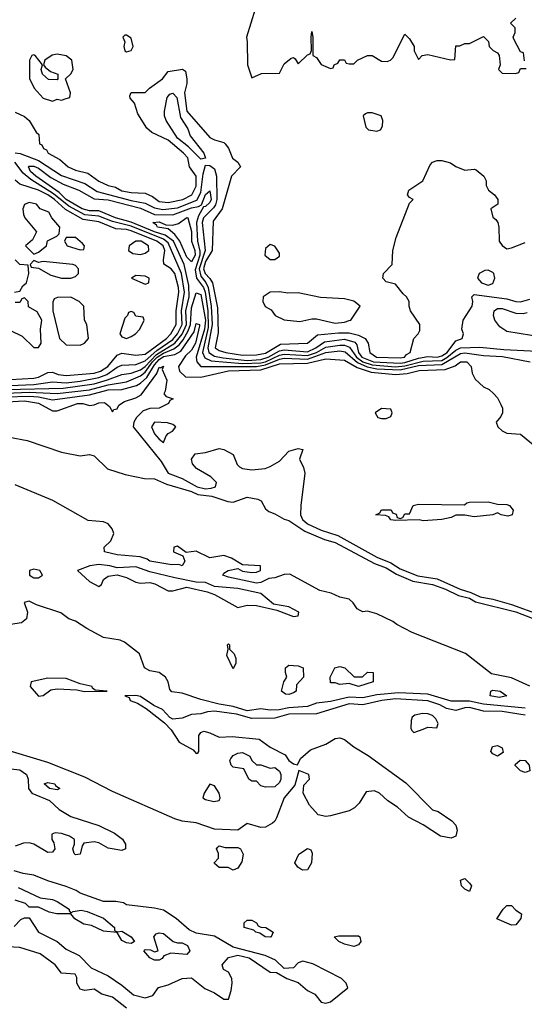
# Model space of a CAD drawing. Header units: inches. Extents: x 2348341 to 2479810, y 460419 to 613669.
# Tile 495 of 656: x 2415689 to 2417866, y 552179 to 556425. Entities that reach past the tile are written whole.
import ezdxf

# ---------------------------------------------------------------- set-up
doc = ezdxf.new("R2010")
doc.units = ezdxf.units.IN
doc.header["$MEASUREMENT"] = 0
doc.layers.add('C4515', color=7, linetype='Continuous')

msp = doc.modelspace()

# ---------------------------------------------------------------- linework, layer by layer
at = {"layer": 'C4515', "color": 2}
for points, elevation in [([(2416704.9, 556470), (2416666.8, 556350), (2416671, 556330), (2416671.3, 556230), (2416690, 556174), (2416732.7, 556192.7), (2416810, 556194), (2416830, 556234), (2416860.4, 556259.6), (2416870, 556262), (2416876.9, 556256.9), (2416890, 556234), (2416930, 556274), (2416942, 556278), (2416947.3, 556292.7), (2416946, 556350), (2416950, 556374), (2416954, 556350), (2416954, 556270), (2416970, 556262), (2416990, 556232), (2417030, 556214), (2417042, 556218), (2417046, 556230), (2417062, 556238), (2417070, 556252), (2417090, 556252), (2417098, 556238), (2417110, 556234), (2417130, 556234), (2417146, 556250), (2417190, 556271.3), (2417210, 556271.3), (2417250, 556246), (2417274.6, 556245.4), (2417289.1, 556250.9), (2417299.3, 556260.7), (2417350, 556362), (2417370, 556342), (2417390.8, 556310), (2417391.3, 556290), (2417410, 556254), (2417426, 556270), (2417450, 556274.8), (2417548, 556252), (2417566, 556254), (2417570, 556312), (2417587.3, 556312.7), (2417610, 556322), (2417630, 556322), (2417690, 556352), (2417711.6, 556331.6), (2417714, 556310), (2417731.6, 556291.6), (2417750, 556282), (2417758, 556270), (2417762, 556230), (2417754, 556210), (2417770, 556194), (2417827.3, 556192.7), (2417842, 556198), (2417850, 556214), (2417874, 556214)], 46), ([(2417867.3, 556247.3), (2417862, 556282), (2417850, 556286), (2417820.4, 556340.4), (2417818, 556350), (2417826, 556370), (2417826, 556390), (2417806, 556410), (2417828.9, 556431.1)], 46), ([(2415670, 556026.4), (2415710, 556007.7), (2415730, 555990.8), (2415760.7, 555940.7), (2415772, 555930), (2415774, 555890), (2415784.7, 555884.7), (2415792, 555870), (2415804, 555864), (2415811.3, 555850), (2415862.4, 555822.4), (2415898.8, 555790), (2415930, 555775.5), (2415983.4, 555763.4), (2416030, 555728.4), (2416071.3, 555710), (2416102.3, 555702.3), (2416130, 555687.1), (2416170, 555679.5), (2416230, 555677.1), (2416262.2, 555662.2), (2416290, 555641.5), (2416330, 555636.1), (2416392.3, 555650), (2416431.1, 555670), (2416450, 555706.8), (2416449.7, 555749.7), (2416421.2, 555790), (2416415.1, 555830), (2416395.4, 555850), (2416330, 555906), (2416258.6, 555938.6), (2416237.5, 555957.5), (2416198.6, 556018.6), (2416184.7, 556064.7), (2416166.3, 556086.3), (2416164, 556096), (2416170, 556110.8), (2416230, 556111), (2416249, 556130), (2416305.2, 556170), (2416330, 556201), (2416391.1, 556211.1), (2416403.6, 556203.6), (2416410.6, 556170), (2416410.6, 556150), (2416400.2, 556110), (2416410.3, 556030), (2416510, 555917.3), (2416530, 555906.8), (2416570, 555896), (2416576, 555890), (2416590, 555871.3), (2416607.6, 555827.6), (2416630.7, 555810), (2416641, 555790), (2416603, 555750), (2416562, 555610), (2416523.8, 555556.2), (2416519.2, 555430), (2416490, 555381.8), (2416481.4, 555350), (2416488.9, 555330), (2416509.6, 555309.6), (2416520.5, 555290), (2416542, 555182), (2416544.8, 555075.2), (2416532.4, 555010), (2416550, 554998.3), (2416578, 554990), (2416650, 554978.2), (2416710, 554979.7), (2416750, 554986.9), (2416814.4, 555025.6), (2416930, 555030.5), (2416974, 555066), (2417064.6, 555075.4), (2417110, 555075.2), (2417150, 555064.7), (2417179.5, 555050), (2417191.8, 555030), (2417199.3, 554990), (2417227.7, 554970), (2417330, 554967.4), (2417349, 554970), (2417358.3, 554981.7), (2417373.2, 554990), (2417388.7, 555050), (2417408, 555070), (2417414.6, 555085.4), (2417415.3, 555110), (2417375.3, 555170), (2417368.7, 555190), (2417368.7, 555210), (2417358, 555230), (2417342.7, 555242.7), (2417310, 555284), (2417270, 555295.3), (2417255.3, 555310), (2417258, 555330), (2417295.3, 555370), (2417299, 555430), (2417313.6, 555486.4), (2417370, 555634), (2417386, 555650), (2417370, 555658), (2417362, 555670), (2417368, 555690), (2417428.7, 555730), (2417460.2, 555799.8), (2417470, 555811.3), (2417490, 555818), (2417510, 555818), (2417547.1, 555807.1), (2417570, 555791.3), (2417610, 555776), (2417650, 555781), (2417658, 555778), (2417691.3, 555750), (2417702, 555730), (2417702, 555710), (2417712, 555690), (2417738, 555670), (2417751.3, 555650), (2417752, 555630), (2417722, 555610), (2417730, 555574), (2417743.6, 555563.6), (2417751.3, 555550), (2417756, 555530), (2417757.3, 555470), (2417770, 555451), (2417790, 555437.3), (2417810, 555440.7), (2417870, 555464.4)], 42), ([(2415670, 555850.6), (2415691.5, 555848.5), (2415770, 555818), (2415870, 555753.2), (2415970, 555718.9), (2416023.9, 555683.9), (2416170, 555645), (2416230, 555634.3), (2416270, 555613.4), (2416305.9, 555605.9), (2416370, 555613.9), (2416453.2, 555646.8), (2416470, 555679.3), (2416480, 555760), (2416490, 555798), (2416510, 555795.8), (2416530, 555782.4), (2416538.5, 555750), (2416539.8, 555650), (2416533.8, 555626.2), (2416525.8, 555614.2), (2416481.6, 555570), (2416476.8, 555550), (2416489, 555430), (2416463.2, 555350), (2416470, 555319.7), (2416492.4, 555292.4), (2416502.3, 555270), (2416515.5, 555190), (2416519.9, 555110), (2416501.2, 555010), (2416505, 554990), (2416530, 554973.6), (2416566.4, 554966.4), (2416670, 554955.6), (2416730, 554959.9), (2416761.5, 554970), (2416810, 554996.9), (2416830, 555001.1), (2416930, 554993.3), (2416966.8, 555010), (2417003.9, 555036.1), (2417090, 555046.9), (2417134.2, 555034.2), (2417143.4, 555023.4), (2417151, 554990), (2417165.5, 554970), (2417215.5, 554950), (2417330, 554944.5), (2417350, 554946.7), (2417410, 554966.2), (2417450, 554972.5), (2417490, 554969.7), (2417510, 554975), (2417533.2, 554990), (2417570, 555040.4), (2417598, 555050), (2417604, 555070), (2417596, 555090), (2417602, 555130), (2417640.7, 555190), (2417643.6, 555210), (2417639.3, 555230), (2417650, 555240.7), (2417790, 555222), (2417830, 555210.2), (2417850, 555209), (2417890, 555219.7)], 38), ([(2415648.3, 554848.3), (2415750, 554851.9), (2415830, 554863), (2415890, 554859.5), (2415950, 554866.1), (2416030, 554882.3), (2416064.8, 554895.2), (2416110, 554927.2), (2416130, 554935.6), (2416190, 554938.4), (2416230, 554954), (2416281, 554999), (2416350, 555046.4), (2416370, 555071.1), (2416389.9, 555110), (2416386.8, 555170), (2416399.9, 555250), (2416387.6, 555330), (2416330, 555463.1), (2416310, 555478.7), (2416170, 555535.2), (2416090, 555555.5), (2416030, 555577.8), (2415970, 555583.9), (2415901.3, 555621.3), (2415834.6, 555674.6), (2415736.5, 555736.5), (2415703.5, 555763.5), (2415668, 555810)], 38), ([(2415630, 554830.5), (2415876.7, 554836.7), (2416010, 554855), (2416068.5, 554871.5), (2416130, 554895.6), (2416170, 554900.6), (2416210, 554915.5), (2416230, 554929.5), (2416278.6, 554981.4), (2416358.9, 555030), (2416390.5, 555069.5), (2416408.1, 555110), (2416405.7, 555170), (2416420.4, 555230), (2416418.5, 555278.5), (2416398.5, 555370), (2416353, 555470), (2416316.3, 555496.3), (2416269.9, 555509.9), (2416170, 555552.2), (2416102.6, 555570), (2416030, 555600.2), (2415990, 555600.8), (2415958.7, 555610), (2415890, 555649.9), (2415859.7, 555679.7), (2415758.5, 555750), (2415736, 555770), (2415727.1, 555790), (2415730, 555793.4), (2415750, 555792.8), (2415770, 555784.7), (2415823.9, 555743.9), (2415876.3, 555716.3), (2415943.8, 555690), (2416010, 555652.2), (2416070, 555647.7), (2416210, 555612.7), (2416270, 555585.1), (2416350, 555583.8), (2416430, 555613.7), (2416459.9, 555620.1), (2416473.6, 555626.4), (2416490, 555670.7), (2416510, 555686.8), (2416515, 555650), (2416510, 555636.9), (2416490, 555619.8), (2416481.6, 555618.4), (2416460.8, 555579.2), (2416451.8, 555550), (2416455.9, 555470), (2416466.6, 555426.6), (2416465.6, 555410), (2416446.1, 555346.1), (2416451.3, 555310), (2416481.3, 555270), (2416489, 555250), (2416501.3, 555170), (2416502.6, 555097.4), (2416478, 554990), (2416487.4, 554967.4), (2416514.5, 554954.5), (2416650, 554942.3), (2416730, 554945.2), (2416750, 554950.1), (2416810, 554978.8), (2416830, 554982.4), (2416930, 554976.9), (2416969.8, 554990), (2417010, 555012.5), (2417070, 555021.3), (2417090, 555021.4), (2417112.4, 555012.4), (2417141.4, 554970), (2417170, 554949.7), (2417210, 554936.7), (2417310, 554928.7), (2417350, 554931.9), (2417430, 554952.2), (2417510, 554956), (2417532.2, 554967.8), (2417570, 555000.4), (2417590.4, 555009.6), (2417673.5, 555013.5), (2417777.3, 555002.7), (2417950, 554994.4)], 34), ([(2415650, 554873.2), (2415750, 554879.3), (2415770, 554883.8), (2415810, 554903.6), (2415830, 554904.6), (2415855.1, 554895.1), (2415890, 554890.3), (2416010, 554901.5), (2416038, 554910), (2416068.6, 554930), (2416110, 554979), (2416130, 554986.9), (2416190, 554978.5), (2416230, 554983.2), (2416322.4, 555050), (2416340.7, 555070), (2416363.5, 555110), (2416364, 555170), (2416375.4, 555250), (2416374.2, 555270), (2416358.5, 555330), (2416342.9, 555350), (2416311.5, 555371.5), (2416309.4, 555390), (2416315.2, 555430), (2416308.6, 555450), (2416280.5, 555470), (2416170, 555514.9), (2416150, 555520.8), (2416103.6, 555523.6), (2416030, 555553.4), (2415963.4, 555563.4), (2415886.8, 555606.8), (2415839.1, 555650), (2415810, 555669.8), (2415770, 555690.6), (2415690, 555716.2), (2415670, 555733.6)], 42), ([(2415666, 555250), (2415690, 555254), (2415703.1, 555276.9), (2415718, 555290), (2415728, 555330), (2415726, 555366), (2415690, 555368.7), (2415670, 555389)], 46), ([(2415630, 554815.1), (2415730, 554818.2), (2415850, 554813.3), (2415990, 554829.6), (2416070, 554850.6), (2416150, 554864), (2416210, 554888.7), (2416230, 554904.4), (2416262.4, 554950), (2416282.4, 554970), (2416310, 554987.4), (2416354.3, 555005.7), (2416377, 555023), (2416394.9, 555045.1), (2416416.4, 555083.6), (2416425.6, 555110), (2416430, 555182.8), (2416450, 555247.7), (2416470, 555239.5), (2416490.4, 555130), (2416485.9, 555090), (2416450.2, 554970), (2416452.9, 554950), (2416470.2, 554930.2), (2416710, 554930.1), (2416750, 554936.5), (2416810, 554961.8), (2416830, 554965), (2416930, 554961.5), (2417010, 554990.1), (2417070, 554996.6), (2417093.2, 554993.2), (2417146.3, 554946.3), (2417188.4, 554928.4), (2417230, 554919.7), (2417330, 554915.4), (2417410, 554933.2), (2417510, 554938.8), (2417590, 554986.1), (2417610, 554988.7), (2417690, 554976.9), (2417772.2, 554972.2), (2417890.8, 554950)], 30), ([(2415650, 555084.7), (2415699.8, 555059.8), (2415750, 555012), (2415770, 555012), (2415782, 555030), (2415779, 555090), (2415784, 555130), (2415764.7, 555164.7), (2415727.3, 555187.3), (2415726, 555210), (2415710, 555226), (2415698, 555222), (2415690, 555206), (2415670, 555206)], 46), ([(2417950, 555055.1), (2417790, 555080.9), (2417760.2, 555100.2), (2417739.2, 555130), (2417732.6, 555150), (2417736.2, 555170), (2417750, 555179.5), (2417770, 555180.2), (2417830, 555160.2), (2417861.3, 555158.7), (2417877.8, 555162.2)], 34), ([(2415630, 554798.1), (2415730, 554801.6), (2415770, 554798.4), (2415830, 554785.6), (2415990, 554807.2), (2416070, 554828.6), (2416130, 554830.9), (2416192.5, 554847.5), (2416210, 554857.1), (2416237.8, 554882.2), (2416270, 554936.6), (2416290, 554959.9), (2416310, 554972.3), (2416358, 554982), (2416384.5, 554995.5), (2416441, 555079), (2416450, 555114.4), (2416454.2, 555114.2), (2416464.7, 555110), (2416464.7, 555104.7), (2416447.1, 555030), (2416430, 555000.4), (2416404.5, 554975.5), (2416374, 554930), (2416378.8, 554910), (2416404.7, 554884.7), (2416470, 554884), (2416590, 554910.6), (2416730, 554915.7), (2416810, 554941.5), (2416930, 554943.3), (2417010, 554962.9), (2417090, 554956.9), (2417144.6, 554924.6), (2417205.2, 554905.2), (2417310, 554895.1), (2417360.8, 554899.2), (2417412, 554912), (2417524.1, 554915.9), (2417567.6, 554932.4), (2417590, 554950.2), (2417618, 554950), (2417636.3, 554930), (2417641.4, 554901.4), (2417654.4, 554874.4), (2417690, 554842), (2417714, 554830), (2417732.7, 554812.7), (2417750, 554794), (2417765.4, 554765.4), (2417772, 554750), (2417772, 554730), (2417765.4, 554714.6), (2417744.7, 554690), (2417752, 554670), (2417770, 554652), (2417790, 554642), (2417850, 554638), (2417930, 554572)], 26), ([(2415531.4, 554771.4), (2415710, 554780.9), (2415770, 554771.8), (2415830, 554738.7), (2415850, 554738.7), (2415938, 554770), (2415962, 554770), (2415990, 554762), (2416010, 554764), (2416030, 554773), (2416054.8, 554774.8), (2416076.9, 554756.9), (2416090, 554734), (2416095.3, 554744.7), (2416110, 554746.8), (2416117.2, 554762.8), (2416141.6, 554778.4), (2416190, 554794), (2416212.9, 554807.1), (2416280.8, 554899.2), (2416290, 554926), (2416296.4, 554923.6), (2416310, 554931), (2416303.6, 554916.4), (2416323.2, 554870), (2416317, 554823), (2416311, 554811), (2416320.7, 554800.7), (2416351, 554790), (2416337.3, 554782.7), (2416330.7, 554770), (2416291.3, 554750), (2416250, 554748.3), (2416221.2, 554738.8), (2416192.9, 554710), (2416182, 554690), (2416178.8, 554670), (2416299.6, 554519.6), (2416330, 554468.9), (2416390, 554446.9), (2416454.4, 554410), (2416490, 554401.7), (2416515.3, 554404.7), (2416533.2, 554410), (2416537.6, 554430), (2416514.3, 554454.3), (2416451.2, 554490), (2416434, 554510), (2416429.7, 554530), (2416446.7, 554553.3), (2416490, 554558), (2416550, 554576.5), (2416570, 554571.8), (2416610.3, 554550.3), (2416627.4, 554507.4), (2416637.6, 554497.6), (2416650.4, 554490.4), (2416690, 554483.7), (2416748, 554490), (2416770, 554498), (2416810, 554521), (2416850, 554564.7), (2416890, 554576), (2416910, 554572), (2416895.5, 554530), (2416913.6, 554493.6), (2416919.6, 554470), (2416901.5, 554330), (2416900.7, 554290), (2416909.5, 554269.5), (2416930, 554251.4), (2416990, 554224.3), (2417060.9, 554200.9), (2417230, 554106.8), (2417290, 554082.8), (2417330, 554057.4), (2417406.3, 554026.3), (2417490, 554014), (2417588.7, 553968.7), (2417635.3, 553955.3), (2417676, 553936), (2417730, 553926.3), (2417810, 553903.5), (2417930, 553859.5)], 22), ([(2415645.1, 554625.1), (2415721, 554610), (2415870, 554559.5), (2415950, 554543.8), (2415990, 554550.3), (2416010, 554544.9), (2416068.5, 554488.5), (2416143.6, 554463.6), (2416227, 554447), (2416270, 554445.5), (2416321.8, 554421.8), (2416430, 554390.2), (2416457.6, 554377.6), (2416518, 554370), (2416587.4, 554347.4), (2416610, 554344.4), (2416670, 554366.8), (2416716.8, 554356.8), (2416731.3, 554350), (2416750, 554316), (2416764.1, 554304.1), (2416790, 554294.8), (2416830, 554270.6), (2416850, 554265.5), (2416919.2, 554219.2), (2417003.6, 554183.6), (2417050.4, 554170), (2417220.3, 554080.3), (2417270, 554061.8), (2417314.2, 554034.2), (2417384.4, 554004.4), (2417470.6, 553990), (2417526, 553970), (2417582.7, 553942.7), (2417630, 553930.1), (2417655.1, 553915.1), (2417830, 553871.4), (2417970, 553817.3)], 18), ([(2417890, 553551.8), (2417810, 553587.6), (2417724.8, 553604.8), (2417612.1, 553692.1), (2417382.8, 553782.8), (2417316.6, 553816.6), (2417299, 553830), (2417230, 553862.6), (2417190, 553874.7), (2417170, 553872), (2417157.2, 553877.2), (2417144.7, 553884.7), (2417127.3, 553910), (2417110, 553925.6), (2417070, 553935.6), (2417032.5, 553952.5), (2416983.3, 553963.3), (2416853.9, 554033.9), (2416830, 554033.3), (2416790, 554017.6), (2416764.4, 554015.6), (2416730, 553998), (2416710, 553994.7), (2416590, 554020.7), (2416566, 554030), (2416570, 554038), (2416588, 554050), (2416630, 554058), (2416650, 554046.8), (2416690, 554041), (2416710, 554042.8), (2416728, 554050), (2416728, 554070), (2416650, 554074), (2416603.3, 554103.3), (2416570, 554114), (2416510, 554104.5), (2416450, 554133.2), (2416407.3, 554127.3), (2416370, 554155.3), (2416354, 554150), (2416352, 554130), (2416392.7, 554112.7), (2416402, 554090), (2416390.4, 554069.6), (2416375.3, 554075.3), (2416346, 554074), (2416250, 554089.8), (2416238.4, 554098.4), (2416208.4, 554108.4), (2416110, 554118), (2416055.3, 554130), (2416054, 554150), (2416081.5, 554178.5), (2416095.6, 554210), (2416088, 554230), (2416071, 554251), (2416050, 554259.7), (2415984.9, 554264.9), (2415832, 554352), (2415670, 554419.5)], 18), ([(2417870, 553456.8), (2417690, 553472.9), (2417630, 553486.6), (2417550, 553486.2), (2417450, 553516), (2417322.8, 553522.8), (2417230, 553514.3), (2417170, 553500.6), (2417110, 553503.7), (2417030, 553485), (2416970, 553477.2), (2416930, 553463.7), (2416850, 553457.3), (2416809, 553449), (2416770, 553447.4), (2416730, 553452.7), (2416670, 553445.2), (2416610, 553464.1), (2416550, 553473.3), (2416470, 553493.7), (2416390, 553520.5), (2416346, 553526), (2416337.2, 553537.2), (2416329.6, 553570), (2416318.7, 553590), (2416290, 553609.6), (2416250, 553617.2), (2416228, 553630), (2416206, 553690), (2416140.8, 553740.8), (2416122, 553750), (2416050, 553761.3), (2415979.1, 553799.1), (2415930, 553831.8), (2415901.6, 553841.6), (2415866.8, 553866.8), (2415761.2, 553901.2), (2415730, 553917.2), (2415708, 553912), (2415723, 553870), (2415718.3, 553841.7), (2415696.3, 553823.7), (2415650, 553816.4)], 22), ([(2417870, 553426.2), (2417770, 553442), (2417690, 553443.5), (2417630, 553458.6), (2417610, 553457.7), (2417570, 553446), (2417530, 553454.8), (2417501.6, 553470), (2417450, 553487.9), (2417310, 553496.3), (2417251.3, 553490), (2417170, 553470.6), (2417110, 553475), (2416970, 553432.1), (2416850, 553430.5), (2416790, 553413.5), (2416690, 553412.4), (2416624, 553430), (2416530, 553443.5), (2416499.2, 553440.8), (2416470, 553431.8), (2416430, 553429.3), (2416390, 553413.6), (2416350, 553409), (2416336.6, 553416.6), (2416305.2, 553450), (2416267.2, 553467.2), (2416210, 553506), (2416190, 553511.6), (2416142, 553510), (2416162, 553502), (2416166, 553490), (2416197.3, 553477.3), (2416234.6, 553454.6), (2416313.7, 553393.7), (2416342.4, 553362.4), (2416377.3, 553310), (2416436.7, 553276.7), (2416450, 553260.7), (2416458, 553262), (2416461.2, 553270), (2416461.3, 553338.7), (2416470, 553352), (2416482.7, 553357.3), (2416510, 553350.5), (2416550, 553330.6), (2416605.4, 553334.6), (2416722.4, 553322.4), (2416770, 553288), (2416834.6, 553254.6), (2416850, 553231), (2416870, 553216), (2416888, 553212), (2416900.5, 553239.5), (2416943.8, 553276.2), (2417010, 553301.3), (2417050, 553324.9), (2417070, 553328.5), (2417090, 553321.3), (2417130.6, 553290), (2417192.7, 553252.7), (2417354.6, 553134.6), (2417470, 553018), (2417494, 553010), (2417553, 552970), (2417571.2, 552951.2), (2417576.4, 552930), (2417570, 552904), (2417550, 552896), (2417504.1, 552904.1), (2417430, 552953.2), (2417365.8, 552985.8), (2417319, 553030), (2417276.9, 553056.9), (2417241.2, 553090), (2417219.1, 553099.1), (2417183.9, 553096.1), (2417153.3, 553046.7), (2417133.1, 553026.9), (2417110, 553013.3), (2417030, 552991.6), (2417009.2, 552989.2), (2416977, 552997), (2416938.7, 553038.7), (2416912.3, 553090), (2416915.5, 553124.5), (2416939.3, 553150), (2416936, 553170), (2416892.7, 553187.3), (2416876.4, 553123.6), (2416830, 553069.4), (2416796.7, 552983.3), (2416790.3, 552969.7), (2416779.5, 552960.5), (2416750, 552942.9), (2416730, 552941.6), (2416670, 552959.3), (2416630, 552929.6), (2416530, 552935.1), (2416450, 552961.3), (2416390, 552969.7), (2416359, 552979), (2416090, 553097.6), (2415970, 553159.2), (2415810, 553222), (2415610, 553282)], 26), ([(2415610, 553198.4), (2415690.2, 553190.2), (2415718.4, 553170), (2415726, 553150), (2415726.8, 553110), (2415741, 553090), (2415817.6, 553057.6), (2415859.9, 553019.9), (2415910, 552988.5), (2416030.3, 552950.3), (2416097.7, 552917.7), (2416131.9, 552891.9), (2416145.5, 552870), (2416146, 552850), (2416130, 552842), (2416070, 552852), (2416030, 552876.2), (2416010, 552879.6), (2415966.4, 552873.6), (2415958, 552862), (2415950, 552826.6), (2415930, 552824.5), (2415923.7, 552830), (2415918, 552850), (2415926, 552870), (2415925.2, 552890), (2415904.2, 552904.2), (2415870, 552915.6), (2415842, 552918), (2415827.5, 552912.5), (2415827.3, 552890), (2415835.6, 552875.6), (2415840.5, 552850), (2415830, 552836), (2415810, 552834.5), (2415750, 552869.4), (2415730, 552876.2), (2415705.5, 552874.5), (2415670, 552860.9)], 26), ([(2415664.7, 552515.3), (2415694.6, 552545.4), (2415710, 552552), (2415730, 552552), (2415770.7, 552490.7), (2415850.4, 552450.4), (2415890, 552417.3), (2415946, 552390), (2415996.7, 552336.7), (2416070, 552302), (2416130, 552262), (2416180.7, 552220.7), (2416230, 552207.7), (2416263.2, 552216.8), (2416288.3, 552251.7), (2416330, 552263.8), (2416390, 552290.4), (2416430, 552293), (2416487.2, 552247.2), (2416530, 552228.2), (2416570, 552202), (2416590, 552201), (2416601.3, 552238.7), (2416606, 552270), (2416603.6, 552290), (2416590, 552317.2), (2416568.7, 552330), (2416562.7, 552350), (2416590, 552380.7), (2416630, 552391.3), (2416679.1, 552379.1), (2416770, 552317.3), (2416796.8, 552316.8), (2416842, 552290), (2416890, 552273.4), (2416930, 552239.1), (2416962.4, 552222.4), (2416990, 552188.2), (2417010, 552184.4), (2417030, 552190.6), (2417104, 552250), (2417097.2, 552270), (2417077.2, 552290), (2416953.9, 552353.9), (2416910, 552365.1), (2416890, 552358), (2416870, 552337.2), (2416830, 552334), (2416793.2, 552370), (2416748.7, 552390), (2416610, 552426), (2416530, 552473), (2416450, 552486.6), (2416420.5, 552500.5), (2416363.7, 552550), (2416310, 552585.1), (2416270, 552594), (2416150, 552608), (2416136.4, 552616.4), (2416103.1, 552623.1), (2416050, 552622), (2415950, 552658), (2415933.2, 552670), (2415890, 552687.3), (2415810, 552711.3), (2415750, 552736.3), (2415703.3, 552743.3), (2415664.9, 552755.1)], 30), ([(2415682.5, 552682.5), (2415778, 552638), (2415830, 552630.6), (2415850, 552622.8), (2415902, 552590), (2415902, 552582), (2415910, 552574), (2415920.2, 552579.8), (2415954.6, 552585.4), (2415979.8, 552579.8), (2416051, 552551), (2416098, 552510), (2416098, 552498), (2416111.6, 552491.6), (2416130, 552494.8), (2416170, 552470.8), (2416184.7, 552450), (2416170, 552441.2), (2416150, 552444.5), (2416130, 552454), (2416109, 552489), (2416050, 552494), (2415999.3, 552519.3), (2415965.4, 552525.4), (2415927.2, 552547.2), (2415909, 552569), (2415849.1, 552569.1), (2415816.5, 552576.5), (2415770, 552598), (2415730, 552598), (2415713.6, 552613.6), (2415670, 552629)], 30), ([(2416150, 552162.7), (2416090, 552209.6), (2416043.5, 552223.5), (2416010, 552244), (2415970, 552239.3), (2415950, 552245.2), (2415936, 552270), (2415935.1, 552295.1), (2415929, 552309), (2415870, 552314), (2415842, 552350), (2415777, 552397), (2415690, 552423.7), (2415610, 552429.2)], 30)]:
    msp.add_lwpolyline(points, dxfattribs=dict(at, elevation=elevation))
for points, elevation in [([(2416150, 556358), (2416142, 556358), (2416134, 556350), (2416142, 556330), (2416138, 556310), (2416142, 556290), (2416150, 556286), (2416170, 556292), (2416179, 556310), (2416170, 556346)], 46), ([(2415850, 556276), (2415828.4, 556271.6), (2415798, 556250), (2415792, 556230), (2415799.6, 556219.6), (2415822, 556202), (2415854, 556190), (2415854, 556170), (2415850, 556166), (2415812.7, 556167.3), (2415788, 556190), (2415782, 556210), (2415788, 556230), (2415755.3, 556270), (2415750, 556274), (2415742, 556270), (2415731.3, 556250), (2415731.6, 556171.6), (2415751.3, 556130), (2415790, 556086), (2415830, 556074), (2415850, 556082), (2415870, 556078), (2415890, 556084.7), (2415906, 556090), (2415908, 556110), (2415886, 556170), (2415910, 556192), (2415919, 556210), (2415914, 556250), (2415890, 556269)], 46), ([(2416470, 555824.2), (2416417.1, 555877.1), (2416370, 555914.2), (2416321.1, 555990), (2416314.2, 556010), (2416313.6, 556030), (2416325.8, 556090), (2416336.6, 556103.4), (2416350, 556108.7), (2416367.2, 556090), (2416383, 556003), (2416414.6, 555954.6), (2416424.3, 555924.3), (2416483.7, 555850), (2416490, 555828)], 38), ([(2417210, 556024), (2417190, 556024), (2417180.7, 556019.3), (2417171.3, 556010), (2417182, 555962), (2417194, 555950), (2417230, 555944.7), (2417246, 555950), (2417254.6, 555965.4), (2417255.3, 555990), (2417248, 556010)], 46), ([(2415730, 555636.2), (2415710, 555628), (2415702.8, 555610), (2415704.9, 555584.9), (2415711.3, 555570), (2415762, 555510), (2415743.6, 555476.4), (2415714, 555450), (2415750, 555414), (2415770, 555422), (2415804, 555450), (2415808.9, 555471.1), (2415849, 555491), (2415859, 555501), (2415862, 555530), (2415828, 555570), (2415814.6, 555594.6), (2415778, 555610), (2415762, 555630)], 46), ([(2416430, 555380.5), (2416410, 555400.5), (2416379.8, 555470), (2416358.3, 555498.3), (2416330, 555523), (2416283.6, 555530), (2416279.4, 555539.4), (2416264, 555550), (2416290, 555553.5), (2416319.9, 555539.9), (2416350, 555538.9), (2416373.5, 555546.5), (2416410, 555571.7), (2416414.8, 555570), (2416430, 555511), (2416430.8, 555470), (2416444.3, 555430), (2416445.6, 555410)], 30), ([(2415930, 555486), (2415890, 555486), (2415882, 555470), (2415894, 555450), (2415950, 555432), (2415966, 555434), (2415968, 555450), (2415960.4, 555460.4)], 46), ([(2416212.7, 555470), (2416190, 555469.4), (2416162, 555450), (2416158, 555430), (2416176.8, 555416.8), (2416210, 555412.4), (2416230, 555418.4), (2416246.6, 555430), (2416245.1, 555450)], 46), ([(2416770, 555455.3), (2416750, 555438), (2416746, 555410), (2416770, 555391), (2416790, 555391.3), (2416810, 555404.7), (2416810, 555418), (2416790, 555448.7)], 46), ([(2415750, 555386), (2415734, 555370), (2415738, 555358), (2415770, 555354), (2415823.6, 555323.6), (2415870, 555311), (2415910, 555310.7), (2415930, 555317.3), (2415942.7, 555330), (2415942.7, 555350), (2415930, 555365.2), (2415918, 555370), (2415790, 555382), (2415770, 555378)], 46), ([(2417710, 555344.5), (2417696.3, 555343.7), (2417671, 555330), (2417664, 555310), (2417680.7, 555290), (2417710, 555280.4), (2417730, 555288), (2417739.5, 555310), (2417735.1, 555330), (2417730, 555334.5)], 42), ([(2416190, 555322), (2416172, 555310), (2416230, 555284.7), (2416246, 555290), (2416248, 555310), (2416230, 555319)], 46), ([(2415910, 555228), (2415852.7, 555227.3), (2415838, 555222), (2415832.7, 555207.3), (2415831.3, 555170), (2415861, 555050), (2415890, 555022.8), (2415950, 555021), (2415968, 555030), (2415986, 555050), (2415978, 555110), (2415968, 555130), (2415966, 555190), (2415946, 555210)], 46), ([(2416810, 555252), (2416770, 555249.4), (2416739.1, 555230), (2416737.3, 555210), (2416748.3, 555188.3), (2416773.7, 555173.7), (2416791.3, 555150), (2416830, 555130.7), (2416896.9, 555123.1), (2416950, 555134.8), (2416970, 555134.8), (2417050, 555115.8), (2417090, 555120.4), (2417110, 555128), (2417118, 555130), (2417158, 555190), (2417130, 555211.6), (2417090, 555220.7), (2416987, 555227), (2416890, 555247), (2416846, 555246)], 46), ([(2416170, 555166), (2416158, 555162), (2416154, 555150), (2416142, 555138), (2416121, 555070), (2416130, 555058), (2416150, 555051), (2416170, 555058.8), (2416188.7, 555070), (2416208, 555090), (2416226, 555130), (2416222, 555142), (2416190, 555146), (2416182, 555162)], 46), ([(2417250, 554748), (2417222, 554730), (2417234, 554710), (2417250, 554704.7), (2417270, 554706), (2417290, 554714), (2417295.3, 554730), (2417290, 554746)], 26), ([(2416270, 554689.2), (2416258, 554670), (2416270, 554638.8), (2416290, 554616), (2416310, 554602), (2416321.2, 554630), (2416330, 554641), (2416348, 554650), (2416362, 554670), (2416350, 554679), (2416326.3, 554686.3)], 26), ([(2417795.3, 554284.7), (2417766, 554290), (2417750, 554298), (2417730.7, 554289.3), (2417650, 554280.9), (2417610, 554289.2), (2417571, 554289), (2417550, 554279), (2417510, 554269.4), (2417430, 554264), (2417412, 554268), (2417310, 554266), (2417290, 554268), (2417282, 554282), (2417267.3, 554287.3), (2417226, 554290), (2417242, 554298), (2417250, 554312), (2417292, 554312), (2417298, 554298), (2417312.7, 554292.7), (2417318, 554278), (2417330, 554274), (2417342, 554278), (2417350, 554294), (2417370, 554294), (2417386, 554330), (2417410, 554336), (2417607.3, 554332.7), (2417618, 554342), (2417630, 554344.7), (2417710, 554346), (2417750, 554336), (2417790, 554334.8), (2417802, 554330), (2417818, 554310), (2417814, 554290)], 22), ([(2416030, 554075.1), (2415991.3, 554070), (2415938, 554050), (2415990, 554003), (2416030, 553981), (2416042, 553990), (2416050, 554011.3), (2416070, 554026), (2416110, 554031), (2416150, 554019.3), (2416190, 553999.5), (2416210, 553995.8), (2416250, 553997.6), (2416272.2, 553992.2), (2416330, 553962), (2416350, 553962), (2416410, 553978), (2416497.6, 553957.6), (2416530, 553946), (2416630, 553890.8), (2416670, 553900.7), (2416710, 553899.3), (2416798.8, 553878.8), (2416870, 553851.3), (2416890, 553854), (2416893.2, 553870), (2416850, 553892.8), (2416784.1, 553904.1), (2416729, 553950), (2416630, 553971.7), (2416530, 553980.7), (2416490, 553997.6), (2416450, 553999.6), (2416357.8, 554017.8), (2416250, 554044.7), (2416190, 554065.4), (2416110, 554060.9), (2416078, 554070)], 22), ([(2415750, 554056), (2415732, 554050), (2415732, 554030), (2415750, 554018), (2415770, 554018), (2415788, 554030), (2415775.3, 554050)], 22), ([(2416610, 553626), (2416583.1, 553683.1), (2416588, 553710), (2416586, 553730), (2416590, 553734), (2416594, 553730), (2416594, 553710), (2416614, 553690), (2416622, 553670), (2416622, 553650)], 18), ([(2416850, 553515.3), (2416836.4, 553516.4), (2416818, 553530), (2416829, 553570), (2416842, 553590), (2416835.3, 553610), (2416835.3, 553630), (2416850, 553641), (2416890, 553638.8), (2416911.3, 553630), (2416914, 553590), (2416883.6, 553556.4), (2416882, 553530), (2416870, 553522)], 18), ([(2417131.6, 553591.6), (2417168.4, 553591.6), (2417190, 553611.3), (2417214, 553610), (2417214, 553570), (2417150, 553549.5), (2417110, 553562), (2417070, 553558), (2417050, 553566), (2417030, 553566), (2417028, 553590), (2417049.2, 553630.8), (2417070, 553636), (2417092, 553630)], 18), ([(2415810, 553585.6), (2415738, 553570), (2415734, 553550), (2415770, 553508.2), (2415790, 553510.7), (2415824, 553536), (2415850, 553540.3), (2415935.9, 553535.9), (2415968.7, 553528.7), (2416066, 553530), (2416014.6, 553534.6), (2416003.1, 553543.1), (2416002, 553550), (2415950, 553560.9), (2415890, 553583.6)], 26), ([(2417757.7, 553502.3), (2417719, 553510), (2417722, 553530), (2417730, 553534), (2417762, 553530), (2417790, 553509.6)], 18), ([(2417426.2, 553433.8), (2417393.4, 553426.6), (2417382.5, 553417.5), (2417377.3, 553402.7), (2417376.3, 553370), (2417380.4, 553360.4), (2417390, 553350.8), (2417430, 553366), (2417450, 553374), (2417488, 553372), (2417494, 553390), (2417484, 553410), (2417470, 553424), (2417450, 553431.8)], 30), ([(2416711.3, 553211.3), (2416728.7, 553211.3), (2416770, 553198), (2416790, 553201), (2416810, 553184.7), (2416815.5, 553170), (2416815.5, 553150), (2416810, 553135.3), (2416790, 553117.2), (2416750, 553115.3), (2416730, 553122), (2416710, 553142), (2416690, 553142), (2416678, 553150), (2416655.3, 553195.3), (2416610, 553202), (2416602, 553210), (2416595.3, 553230), (2416600.2, 553239.8), (2416610, 553252), (2416630, 553262), (2416650, 553264.7), (2416682, 553250), (2416690.9, 553230.9)], 22), ([(2417750, 553249.6), (2417730, 553259.3), (2417722, 553270), (2417728.5, 553291.5), (2417750, 553294.9), (2417770, 553284.7), (2417775.2, 553264.8)], 26), ([(2417870, 553179), (2417850, 553186), (2417825.2, 553210), (2417826.3, 553213.7), (2417847.7, 553232.3), (2417870, 553230.4), (2417886.8, 553210), (2417890, 553186)], 26), ([(2415850, 553104), (2415818, 553110), (2415795.3, 553130), (2415810, 553135.5), (2415841, 553130), (2415842.8, 553122.8), (2415862, 553110)], 26), ([(2416510, 553129.2), (2416484.9, 553090), (2416478.8, 553070), (2416490, 553063), (2416526, 553054), (2416550, 553058), (2416554.5, 553070), (2416549.4, 553090), (2416530, 553121.2)], 26), ([(2416575.3, 552855.3), (2416630, 552855.5), (2416641, 552850), (2416653.7, 552826.3), (2416646.8, 552793.2), (2416630, 552766), (2416610, 552758), (2416588.7, 552768.7), (2416549.3, 552769.3), (2416530, 552786), (2416528, 552790), (2416546, 552810), (2416546, 552830), (2416538, 552850), (2416543.1, 552856.9), (2416550, 552862)], 26), ([(2416910, 552757.2), (2416901.5, 552761.5), (2416888.7, 552770), (2416875.3, 552790), (2416893.6, 552826.4), (2416930, 552851.3), (2416944.7, 552844.7), (2416950.6, 552830.6), (2416947.3, 552790), (2416930, 552759)], 26), ([(2417630, 552666), (2417610, 552675.3), (2417595.3, 552690), (2417590, 552714), (2417610, 552722), (2417630, 552702), (2417638, 552690)], 26), ([(2417810, 552521.2), (2417748, 552548), (2417775.3, 552590), (2417790, 552604.7), (2417810, 552604.7), (2417830, 552584.7), (2417854, 552570), (2417851.3, 552550), (2417830, 552522)], 26), ([(2416770, 552469.4), (2416748, 552470), (2416725.6, 552485.6), (2416708, 552490), (2416699, 552499), (2416658, 552510), (2416658, 552530), (2416670, 552542), (2416690, 552542), (2416710, 552531.3), (2416718, 552518), (2416730, 552511.3), (2416751.3, 552510), (2416782, 552490), (2416774, 552470)], 26), ([(2416370, 552444), (2416390, 552444), (2416412.5, 552432.5), (2416422.8, 552410), (2416410, 552394), (2416340.7, 552399.3), (2416311.1, 552388.9), (2416303.6, 552376.4), (2416290, 552369.4), (2416270, 552369.6), (2416250, 552379.3), (2416224, 552410), (2416230, 552416), (2416254, 552414), (2416270, 552406), (2416286, 552410), (2416267, 552470), (2416277.5, 552482.5), (2416290, 552487.7), (2416310, 552484.9), (2416350.5, 552450.5)], 30), ([(2417130, 552429.2), (2417090, 552439), (2417066, 552450), (2417046, 552470), (2417066, 552474), (2417150, 552474.8), (2417156, 552470), (2417161, 552450), (2417150, 552435.3)], 26)]:
    msp.add_lwpolyline(points, close=True, dxfattribs=dict(at, elevation=elevation))

doc.saveas('drawing.dxf')
